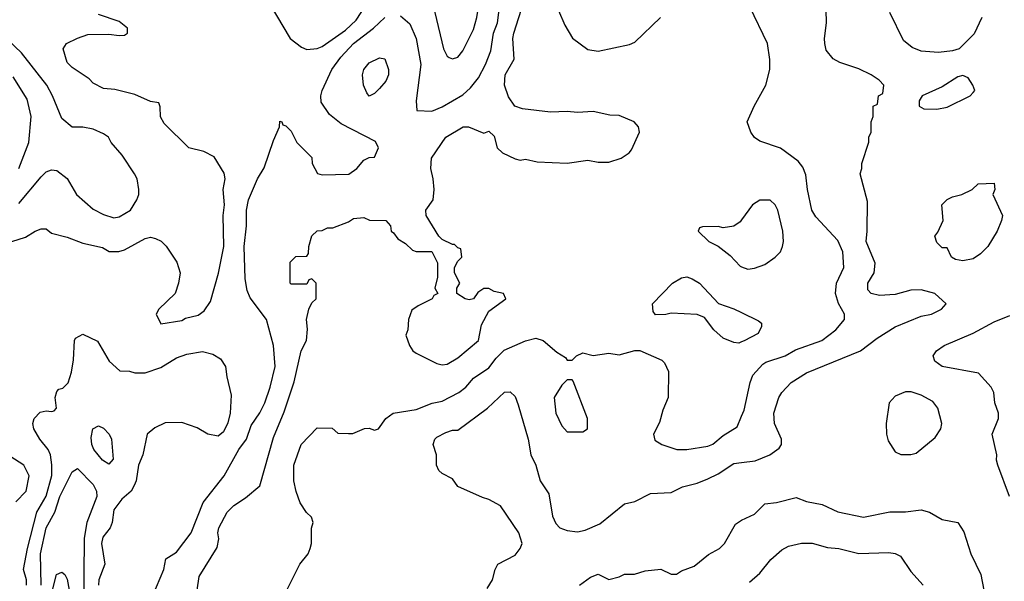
# Model space of a CAD drawing. Header units: inches. Extents: x 1793389 to 1900389, y 320802 to 470796.
# Tile 265 of 656: x 1827228 to 1831009, y 392644 to 394802. Entities that reach past the tile are written whole.
import ezdxf

# ---------------------------------------------------------------- set-up
doc = ezdxf.new("R2010")
doc.units = ezdxf.units.IN
doc.header["$MEASUREMENT"] = 0
doc.layers.add('B8329', color=7, linetype='Continuous')
doc.layers.add('B8339', color=7, linetype='Continuous')

msp = doc.modelspace()

# ---------------------------------------------------------------- linework, layer by layer
at = {"layer": 'B8329', "color": 2}
for points, elevation in [([(1828950, 395009), (1828910, 394997.2), (1828876, 394970), (1828830, 394902), (1828820.7, 394870), (1828822, 394830), (1828856, 394690), (1828870, 394662), (1828876.9, 394656.9), (1828890, 394651.3), (1828910, 394658), (1828930, 394682), (1828970, 394764.7), (1828983.7, 394810), (1828989.3, 394850), (1828994, 394914), (1828985.2, 394970), (1828976, 394996)], 294), ([(1828570, 394508.7), (1828560.4, 394520.4), (1828548.7, 394550), (1828544, 394590), (1828549, 394610), (1828570, 394636), (1828610, 394656), (1828630, 394652), (1828644.7, 394610), (1828644.7, 394590), (1828633.7, 394566.3), (1828610, 394538), (1828590, 394518)], 286), ([(1829350, 393418), (1829330, 393418), (1829310, 393398), (1829281, 393350), (1829286.8, 393290), (1829310, 393242), (1829330, 393218), (1829390, 393218), (1829408, 393230), (1829408.7, 393270), (1829352.9, 393412.9)], 282), ([(1827570, 393094), (1827546, 393110), (1827513.2, 393150), (1827504.5, 393170), (1827502.7, 393197.3), (1827508.7, 393230), (1827530, 393242), (1827550, 393232), (1827571, 393210), (1827581, 393190), (1827586.4, 393113.6)], 286)]:
    msp.add_lwpolyline(points, close=True, dxfattribs=dict(at, elevation=elevation))
for points, elevation in [([(1827909, 392610), (1827917.5, 392662.5), (1827986, 392774), (1827992.5, 392807.5), (1827989.4, 392830), (1827992.7, 392850), (1828025.2, 392910), (1828050, 392936), (1828095.5, 392964.5), (1828150, 393011.3), (1828202.8, 393197.2), (1828244.2, 393295.8), (1828282, 393410), (1828309.4, 393530), (1828329.2, 393570), (1828333.2, 393613.2), (1828329, 393650), (1828338, 393690), (1828350, 393714), (1828366, 393730), (1828366, 393790), (1828350, 393806), (1828338, 393802), (1828330, 393786), (1828270, 393786), (1828266, 393790), (1828266, 393870), (1828288.4, 393891.6), (1828330, 393894), (1828336.4, 393903.6), (1828338, 393930), (1828350, 393972), (1828370, 393991.3), (1828390, 393992), (1828410, 394002), (1828430, 394002), (1828490, 394024.7), (1828510, 394038), (1828550, 394042), (1828571.6, 394031.6), (1828634, 394030), (1828652, 394010), (1828654, 393990), (1828663.6, 393983.6), (1828679.6, 393959.6), (1828710, 393942), (1828736.9, 393916.9), (1828750, 393911.3), (1828811, 393911), (1828832.7, 393867.3), (1828832.7, 393812.7), (1828822, 393770), (1828834, 393750), (1828818, 393742), (1828811.3, 393730), (1828757.5, 393702.5), (1828734.4, 393685.6), (1828721, 393650), (1828718, 393610), (1828711.3, 393590), (1828724.7, 393550), (1828738, 393530), (1828750, 393521), (1828830, 393481), (1828850, 393476), (1828870, 393478.8), (1828910, 393502.8), (1828989.2, 393570), (1829001.2, 393630), (1829030, 393682), (1829095.3, 393730), (1829086, 393750), (1829050, 393758), (1829030, 393768.7), (1829010, 393768.7), (1828986.8, 393753.2), (1828970.7, 393729.3), (1828954.4, 393725.6), (1828938, 393730), (1828906, 393750), (1828906, 393770), (1828918, 393790), (1828898, 393830), (1828898, 393850), (1828910, 393874), (1828926, 393890), (1828922, 393922), (1828910, 393926), (1828898, 393938), (1828890, 393938), (1828850, 393958), (1828838, 393970), (1828788.7, 394050), (1828788, 394070), (1828815.3, 394110), (1828819, 394150), (1828816, 394190), (1828806.6, 394230), (1828809.4, 394270), (1828864, 394350), (1828930.8, 394390.8), (1828950.8, 394390.8), (1829010, 394366), (1829030, 394374), (1829050, 394354), (1829062, 394310), (1829082, 394290), (1829130, 394266.8), (1829150, 394262.8), (1829170, 394266), (1829215.3, 394255.3), (1829330, 394250.8), (1829410, 394262), (1829450, 394254), (1829490, 394254.8), (1829538, 394270), (1829568, 394290), (1829578, 394302), (1829608.7, 394370), (1829604, 394390), (1829588, 394410), (1829530, 394434), (1829494.6, 394434.6), (1829430, 394449.3), (1829370, 394445.2), (1829330, 394449.3), (1829266.8, 394446.8), (1829159.3, 394459.3), (1829129.3, 394469.3), (1829105.6, 394505.6), (1829089.2, 394550), (1829092.3, 394590), (1829126.6, 394650), (1829121.6, 394730), (1829125.1, 394750), (1829164, 394870)], 286), ([(1828190, 394858.8), (1828266.8, 394730), (1828310, 394696), (1828330, 394686.8), (1828370, 394690.7), (1828390, 394699.1), (1828478.9, 394761.1), (1828520.1, 394799.9), (1828578, 394890)], 294), ([(1828690, 394817.3), (1828726, 394786), (1828750.5, 394730), (1828768.2, 394630), (1828750.8, 394490), (1828752.7, 394452.7), (1828810, 394450.7), (1828850, 394467.3), (1828930, 394513), (1828959.4, 394540.6), (1828990, 394578.8), (1829017, 394630), (1829037.4, 394682.6), (1829047.6, 394750), (1829062.4, 394790), (1829073.6, 394870)], 290), ([(1827198, 393950), (1827250, 393966), (1827288, 393990), (1827310, 393998), (1827330, 393998), (1827350, 393982), (1827410, 393966), (1827470, 393942.8), (1827546.4, 393926.4), (1827571.1, 393911.1), (1827608.9, 393911.1), (1827630, 393918), (1827710, 393961), (1827730, 393966), (1827750, 393961), (1827770.9, 393950.9), (1827790, 393932), (1827831.3, 393870), (1827844.7, 393830), (1827838, 393790), (1827824.7, 393750), (1827762, 393690), (1827752, 393670), (1827770, 393634), (1827850, 393646), (1827865.2, 393654.8), (1827912.9, 393667.1), (1827936.5, 393683.5), (1827960.2, 393719.8), (1827992, 393828), (1828011.6, 393930), (1828009.6, 394049.6), (1828014, 394090), (1828009.2, 394150), (1828017.2, 394190), (1828012.9, 394212.9), (1827974.6, 394274.6), (1827935.3, 394295.3), (1827878, 394310), (1827783.1, 394403.1), (1827768.4, 394428.4), (1827767.3, 394467.3), (1827762, 394482), (1827730, 394488), (1827670, 394514), (1827593.6, 394533.6), (1827550, 394538), (1827510, 394558), (1827494.6, 394574.6), (1827430, 394618), (1827410, 394638), (1827395.3, 394690), (1827408, 394710), (1827450, 394731), (1827490, 394744.7), (1827570, 394746.8), (1827610, 394741), (1827630, 394742.8), (1827642, 394750), (1827642, 394770), (1827610, 394795.3), (1827530, 394822)], 294), ([(1829296.8, 394836.8), (1829321.1, 394781.1), (1829350.6, 394730.6), (1829410, 394686.8), (1829450, 394680.7), (1829570, 394706.8), (1829590, 394716), (1829689.3, 394810.7)], 286), ([(1827739.5, 392590), (1827781.2, 392690), (1827788.7, 392730), (1827830, 392756), (1827886.6, 392830), (1827933.1, 392946.9), (1828013.2, 393050), (1828069.1, 393150.9), (1828099, 393190), (1828117.2, 393242.8), (1828150, 393291.3), (1828169.2, 393330), (1828189.2, 393390), (1828209.3, 393470), (1828202.7, 393550), (1828176, 393650), (1828113.6, 393733.6), (1828101, 393761), (1828094.2, 393805.8), (1828089.6, 393930), (1828098.4, 394010), (1828099.5, 394070), (1828107, 394110), (1828141.2, 394190), (1828166.8, 394233.2), (1828202, 394338), (1828226, 394390), (1828227.3, 394412.7), (1828234, 394410), (1828238, 394398), (1828250, 394394), (1828270, 394374), (1828292, 394330), (1828350, 394272), (1828351.3, 394250), (1828371.6, 394211.6), (1828390, 394206), (1828491.8, 394208.2), (1828522, 394230), (1828550, 394262), (1828570, 394272), (1828590, 394274), (1828606, 394310), (1828594, 394334), (1828462, 394402), (1828418, 394438), (1828385.6, 394485.6), (1828384, 394510), (1828389.2, 394530), (1828427, 394610), (1828461.8, 394658.2), (1828510, 394710.4), (1828586.6, 394770), (1828630, 394810.6)], 290), ([(1827224.4, 394095.6), (1827310, 394198), (1827330, 394218), (1827350, 394224.7), (1827370, 394222), (1827410, 394191.3), (1827446, 394130), (1827510, 394074), (1827550, 394054), (1827590, 394040.7), (1827610, 394044), (1827653.2, 394070), (1827677.2, 394110), (1827685.2, 394130), (1827686, 394150), (1827679.3, 394190), (1827669.3, 394210), (1827621.5, 394281.5), (1827579, 394330), (1827568.7, 394350), (1827550, 394364), (1827510, 394381.2), (1827470, 394389), (1827429.2, 394389.2), (1827390, 394422), (1827354.5, 394510), (1827332.3, 394550), (1827235.2, 394675.2), (1827130, 394772.7)], 298), ([(1827225.1, 394230), (1827263.6, 394330), (1827271.8, 394430), (1827256.1, 394496.1), (1827202.7, 394582.7)], 302), ([(1830000, 394033.3), (1829994.4, 394025.6), (1829970, 394008.7), (1829930, 394002), (1829910, 394008), (1829850, 394006), (1829838, 394002), (1829834, 393990), (1829874, 393950), (1829910, 393932), (1829956.3, 393896.3), (1829994.4, 393854.4), (1830000, 393852.3)], 286), ([(1830000, 393563.8), (1829990, 393559), (1829970, 393561.2), (1829930, 393579), (1829894, 393610), (1829857.2, 393657.2), (1829830, 393669), (1829730, 393674), (1829708.9, 393668.9), (1829670, 393668), (1829660.4, 393680.4), (1829658, 393710), (1829735.3, 393790), (1829770, 393810.7), (1829790, 393814), (1829810, 393806.8), (1829838, 393790), (1829911.1, 393711.1), (1829970, 393691), (1830000, 393676.7)], 282), ([(1827253.6, 392630), (1827254, 392650), (1827242.9, 392690), (1827258.3, 392770), (1827294.3, 392910), (1827330, 392970.7), (1827351.3, 393051.3), (1827351.7, 393091.7), (1827346, 393130), (1827337.2, 393150), (1827305.2, 393190), (1827282, 393230), (1827279, 393250), (1827284, 393270), (1827306.3, 393293.7), (1827330, 393298.8), (1827350, 393296), (1827360.4, 393299.6), (1827368.7, 393310), (1827364, 393350), (1827370, 393374), (1827378, 393382), (1827393.6, 393386.4), (1827413.6, 393406.4), (1827427.3, 393447.3), (1827434.6, 393494.6), (1827438, 393570), (1827442, 393578), (1827470, 393594), (1827526.8, 393566.8), (1827571.3, 393490), (1827612.7, 393452.7), (1827650, 393452), (1827670, 393444.7), (1827710, 393444.7), (1827770, 393466), (1827830, 393502.8), (1827870, 393517.3), (1827930, 393526.8), (1827970, 393517.3), (1827999.3, 393499.3), (1828018.8, 393470), (1828022.8, 393430), (1828039.8, 393359.8), (1828036, 393290), (1828027.1, 393252.9), (1828010, 393218), (1827990, 393202), (1827950, 393209), (1827910, 393234), (1827850, 393254), (1827786.8, 393253.2), (1827746.4, 393233.6), (1827718, 393210), (1827701, 393130), (1827684, 393090), (1827674.8, 393030), (1827667.9, 393012.1), (1827656, 392990), (1827619.8, 392960.2), (1827590, 392919), (1827583, 392870), (1827575.5, 392850), (1827546.6, 392813.4), (1827542, 392790), (1827554.4, 392710), (1827532.2, 392650), (1827530.3, 392630)], 290), ([(1828254, 392610), (1828285.6, 392674.4), (1828304, 392710), (1828335.3, 392750), (1828344, 392770), (1828348.7, 392790), (1828348.4, 392848.4), (1828355.3, 392870), (1828348, 392890), (1828329.1, 392909.1), (1828305.6, 392945.6), (1828289.4, 392989.4), (1828281.2, 393030), (1828281.2, 393090), (1828309, 393170), (1828370, 393234), (1828427.3, 393232.7), (1828450, 393214), (1828490, 393212), (1828507.3, 393212.7), (1828551.6, 393231.6), (1828570, 393232), (1828590, 393224.7), (1828606, 393230), (1828634, 393270), (1828662, 393290), (1828750, 393304), (1828811.9, 393328.1), (1828850, 393336.3), (1828914, 393370), (1828941.2, 393390), (1828970, 393424.9), (1829030, 393464), (1829058, 393502), (1829087.9, 393532.1), (1829170, 393568), (1829210, 393578), (1829238, 393570), (1829290, 393524.7), (1829323.6, 393503.6), (1829330, 393494), (1829350, 393494), (1829366, 393510), (1829390, 393522), (1829430, 393511.3), (1829490, 393521), (1829530, 393514.8), (1829590, 393531), (1829610, 393531.3), (1829693.7, 393493.7), (1829704, 393484), (1829719.1, 393450), (1829718.8, 393350), (1829698, 393302), (1829685.4, 393254.6), (1829662, 393210), (1829666.4, 393186.4), (1829694, 393170), (1829751.1, 393151.1), (1829790, 393151), (1829870, 393164), (1829890, 393170.7), (1829930, 393204), (1829982.7, 393237.3), (1830000, 393278.3)], 282), ([(1829023.7, 392616.3), (1829044, 392650), (1829054, 392690), (1829064, 392710), (1829130, 392744.7), (1829149.3, 392770.7), (1829157.2, 392790), (1829145.2, 392830), (1829074.8, 392934.8), (1829030, 392959), (1829005.6, 392965.6), (1828910, 393009), (1828890, 393038), (1828850, 393058), (1828838, 393070), (1828828, 393090), (1828828, 393130), (1828815.3, 393170), (1828822, 393190), (1828830, 393198), (1828864, 393216), (1828890, 393224.7), (1828910, 393224.7), (1829024, 393310), (1829090, 393371.3), (1829111.6, 393371.6), (1829130, 393354), (1829142, 393322), (1829180.5, 393190), (1829191, 393130), (1829210.5, 393090.5), (1829226.8, 393030), (1829259.8, 392979.8), (1829274.4, 392894.4), (1829286.4, 392866.4), (1829302, 392850), (1829330, 392838.8), (1829370, 392834), (1829398.9, 392841.1), (1829455.5, 392864.5), (1829550, 392942), (1829590, 392951), (1829650, 392981), (1829730, 392986), (1829772.9, 393007.1), (1829830, 393020.7), (1829870, 393037.3), (1829910, 393057.3), (1829970, 393097.3), (1830000, 393101.1)], 278), ([(1827213.2, 392950), (1827253.2, 392990), (1827264, 393050), (1827244, 393090), (1827148.7, 393150)], 294), ([(1827310.8, 392630), (1827308.4, 392750), (1827329.8, 392850.2), (1827362.9, 392910), (1827382, 392970), (1827430, 393064.7), (1827450, 393078), (1827510, 393016.3), (1827522.4, 392990), (1827523.8, 392970), (1827485.5, 392870), (1827475.8, 392810), (1827473, 392527)], 286), ([(1829378, 392630), (1829420.2, 392659.8), (1829450, 392671.3), (1829490, 392651.3), (1829530, 392661), (1829550, 392671), (1829588.4, 392671.6), (1829630, 392684.7), (1829690, 392691.3), (1829730, 392671.3), (1829750, 392671), (1829770, 392684), (1829817.5, 392702.5), (1829872.9, 392747.1), (1829915.3, 392770), (1829934, 392790), (1829976.4, 392863.6), (1830000, 392879.3)], 274), ([(1827336.8, 392543.2), (1827369.7, 392670.3), (1827390, 392678.8), (1827401, 392670), (1827410, 392652), (1827417.6, 392610)], 282)]:
    msp.add_lwpolyline(points, dxfattribs=dict(at, elevation=elevation))
at = {"layer": 'B8339', "color": 2}
for points, elevation in [([(1830000, 393101.1), (1830052.3, 393107.7), (1830108, 393130), (1830144.7, 393155.3), (1830154, 393170), (1830154, 393190), (1830126.6, 393250), (1830123.7, 393290), (1830143.7, 393350), (1830155.1, 393370), (1830190, 393407.7), (1830250, 393445.5), (1830457.2, 393530), (1830521.4, 393578.5), (1830590, 393622), (1830690, 393662.8), (1830730, 393671), (1830768, 393690), (1830786, 393710), (1830742, 393750), (1830690, 393763.7), (1830650, 393762.7), (1830590, 393746), (1830530, 393742.7), (1830498, 393750), (1830484.5, 393764.5), (1830484.5, 393790), (1830509.3, 393830), (1830512.9, 393867.1), (1830478, 393950), (1830482.7, 393990), (1830483.1, 394103.1), (1830455.3, 394210), (1830462, 394230), (1830462, 394250), (1830488.4, 394331.6), (1830488.9, 394351.1), (1830498, 394370), (1830498, 394410), (1830506, 394430), (1830506, 394470), (1830522, 394478), (1830526, 394510), (1830542, 394518), (1830546, 394550), (1830528, 394570), (1830498, 394590), (1830450, 394613.2), (1830377.5, 394637.5), (1830352.1, 394652.1), (1830324.5, 394684.5), (1830319.3, 394710), (1830318, 394730), (1830326.6, 394790), (1830324, 394890)], 278), ([(1830000, 393278.3), (1830010, 393302), (1830032.5, 393407.5), (1830043.7, 393436.3), (1830082, 393478), (1830093.6, 393486.4), (1830168, 393510), (1830206.6, 393533.4), (1830308.7, 393570), (1830362, 393610), (1830395.3, 393650), (1830395.3, 393670), (1830372.1, 393712.1), (1830361.2, 393750), (1830365.2, 393790), (1830393.2, 393850), (1830389.4, 393910), (1830370, 393954), (1830284.8, 394044.8), (1830269.3, 394070), (1830252.7, 394150), (1830246.3, 394206.3), (1830235.1, 394235.1), (1830218, 394258), (1830150, 394308.7), (1830070, 394335.3), (1830050, 394348.7), (1830035.3, 394370), (1830022, 394410), (1830049, 394470), (1830093.2, 394550), (1830109, 394610), (1830109.1, 394649.1), (1830099, 394710), (1830031.9, 394851.9)], 282), ([(1830922.8, 394810), (1830892.8, 394747.2), (1830836, 394690), (1830810, 394682), (1830756, 394676), (1830690, 394681.2), (1830655.5, 394695.5), (1830622.5, 394722.5), (1830569.2, 394830)], 274), ([(1830000, 393852.3), (1830023.5, 393843.5), (1830050, 393846.8), (1830090, 393861), (1830128.7, 393890), (1830149.3, 393910.7), (1830157.2, 393930), (1830161.2, 393950), (1830159, 393990), (1830139, 394070), (1830128.7, 394090), (1830110, 394108.7), (1830070, 394108.7), (1830042, 394090), (1830000, 394033.3)], 286), ([(1830000, 393676.7), (1830065.4, 393645.4), (1830076, 393636), (1830076.9, 393623.1), (1830063.6, 393596.4), (1830010, 393568.7), (1830000, 393563.8)], 282), ([(1831029.2, 392970), (1830984, 393090), (1830979.3, 393110), (1830980.9, 393130), (1830962.7, 393210), (1830986.6, 393270), (1830986.6, 393290), (1830972.3, 393330), (1830969, 393370), (1830959, 393390), (1830910, 393444), (1830770, 393469.2), (1830742, 393490), (1830735.3, 393510), (1830748, 393530), (1830778, 393550), (1830890, 393597.3), (1830970, 393640.7), (1831030, 393664.9)], 274), ([(1830000, 392879.3), (1830000.4, 392879.6), (1830050, 392902), (1830090, 392942), (1830133.6, 392946.4), (1830210, 392966), (1830250, 392951), (1830310, 392938.8), (1830370, 392910.8), (1830468.9, 392891.1), (1830570, 392910.7), (1830629.1, 392910.9), (1830690, 392918.8), (1830722, 392910), (1830770, 392882), (1830830.7, 392870.7), (1830853.7, 392833.7), (1830881, 392750), (1830918.8, 392670), (1830931, 392610)], 274), ([(1830030, 392641), (1830070, 392676), (1830112.5, 392727.5), (1830154.8, 392765.2), (1830180.2, 392779.8), (1830230, 392790.7), (1830270.6, 392790.6), (1830330, 392774), (1830374, 392770), (1830450, 392750.8), (1830565.6, 392754.4), (1830590.5, 392750.5), (1830610, 392741), (1830650, 392682), (1830698, 392630)], 270)]:
    msp.add_lwpolyline(points, dxfattribs=dict(at, elevation=elevation))
for points, elevation in [([(1830850, 394588), (1830830, 394582), (1830770, 394544), (1830694, 394510), (1830682, 394490), (1830682, 394470), (1830699.6, 394459.6), (1830750, 394458), (1830790, 394466), (1830878, 394510), (1830890, 394522), (1830895.3, 394530), (1830888.7, 394550), (1830870, 394578)], 278), ([(1830850, 393876), (1830821.2, 393881.2), (1830806, 393890), (1830790, 393926), (1830770, 393926), (1830750, 393946), (1830742, 393970), (1830754, 393986), (1830774, 394030), (1830768.7, 394090), (1830790, 394111), (1830810, 394121), (1830846, 394130), (1830886, 394150), (1830908.4, 394171.6), (1830970, 394174), (1830972, 394150), (1830964.7, 394130), (1831002, 394050), (1830998, 394030), (1830981, 393990), (1830946, 393930), (1830918, 393902), (1830890, 393883.7)], 274), ([(1830630, 393372), (1830590, 393356), (1830567.3, 393330), (1830554.8, 393250), (1830556, 393210), (1830563.5, 393183.5), (1830590, 393142), (1830611.6, 393131.6), (1830650, 393131), (1830670, 393136), (1830743.2, 393196.8), (1830765.2, 393230), (1830769, 393250), (1830753.2, 393310), (1830734.8, 393334.8), (1830690, 393359.3), (1830651.7, 393371.7)], 278)]:
    msp.add_lwpolyline(points, close=True, dxfattribs=dict(at, elevation=elevation))

doc.saveas('drawing.dxf')
